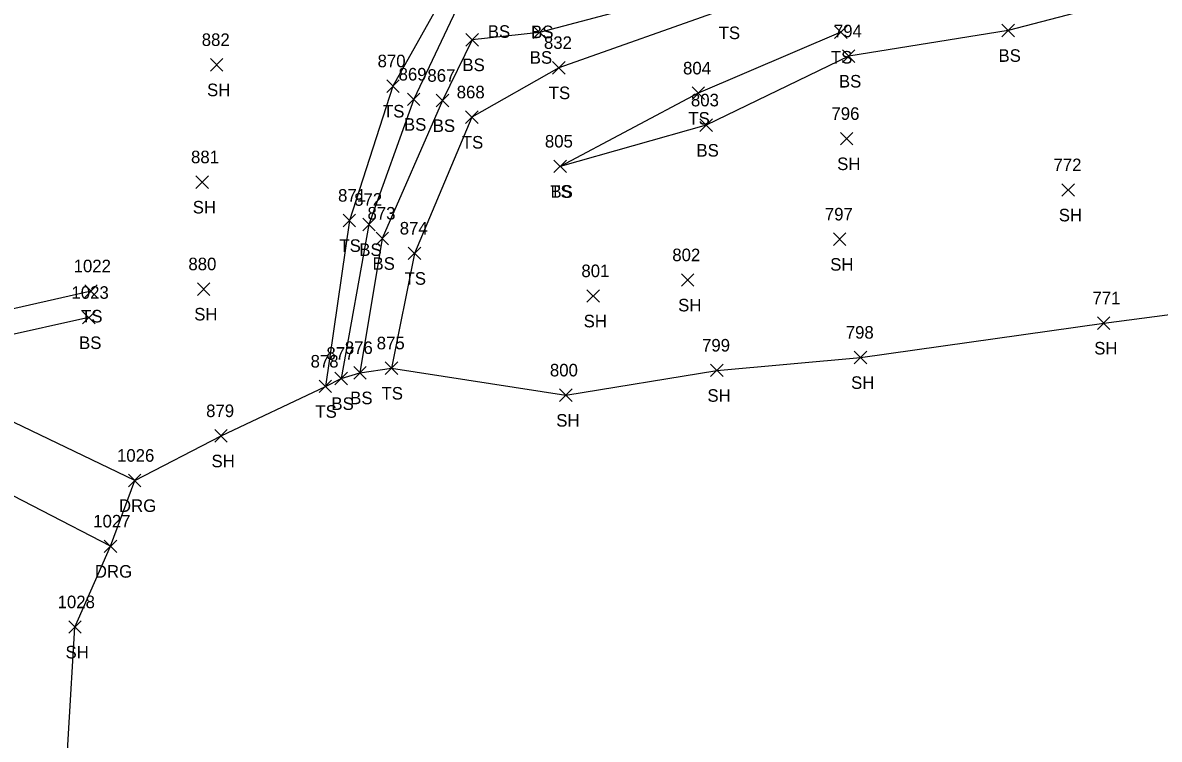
# Model space of a CAD drawing. Extents: x 1443590 to 1445966, y 578314 to 580556.
# Drawn here: x 1445312.1 to 1445493.3, y 578975.6 to 579089.7 of the extents above; entities that cross this region are included whole.
import ezdxf

# ---------------------------------------------------------------- set-up
doc = ezdxf.new("R2010")
doc.units = 0
for name, color, linetype in [('L_A', 7, 'Continuous'), ('L_I', 7, 'Continuous'), ('L_TIC', 7, 'Continuous'), ('LELB', 7, 'Continuous'), ('LSOGP', 7, 'Continuous'), ('R_A', 7, 'Continuous'), ('R_I', 7, 'Continuous'), ('R_TIC', 7, 'Continuous'), ('RDG', 7, 'Continuous')]:
    doc.layers.add(name, color=color, linetype=linetype)

msp = doc.modelspace()

# ---------------------------------------------------------------- linework, layer by layer
at = {"layer": 'L_TIC'}
for points in [[(1445441.56, 579087.24), (1445443.56, 579089.24)], [(1445443.56, 579087.24), (1445441.56, 579089.24)], [(1445468.24, 579087.51), (1445470.24, 579089.51)], [(1445470.24, 579087.51), (1445468.24, 579089.51)], [(1445382.79, 579086.03), (1445384.79, 579088.03)], [(1445384.79, 579086.03), (1445382.79, 579088.03)], [(1445393.53, 579087.21), (1445395.53, 579089.21)], [(1445395.53, 579087.21), (1445393.53, 579089.21)], [(1445342.05, 579082.04), (1445344.05, 579084.04)], [(1445344.05, 579082.04), (1445342.05, 579084.04)], [(1445442.81, 579083.42), (1445444.81, 579085.42)], [(1445444.81, 579083.42), (1445442.81, 579085.42)], [(1445396.59, 579081.57), (1445398.59, 579083.57)], [(1445398.59, 579081.57), (1445396.59, 579083.57)], [(1445370.16, 579078.65), (1445372.16, 579080.65)], [(1445372.16, 579078.65), (1445370.16, 579080.65)], [(1445373.47, 579076.54), (1445375.47, 579078.54)], [(1445375.47, 579076.54), (1445373.47, 579078.54)], [(1445418.84, 579077.51), (1445420.84, 579079.51)], [(1445420.84, 579077.51), (1445418.84, 579079.51)], [(1445378.06, 579076.34), (1445380.06, 579078.34)], [(1445380.06, 579076.34), (1445378.06, 579078.34)], [(1445382.73, 579073.7), (1445384.73, 579075.7)], [(1445384.73, 579073.7), (1445382.73, 579075.7)], [(1445420.1, 579072.42), (1445422.1, 579074.42)], [(1445422.1, 579072.42), (1445420.1, 579074.42)], [(1445442.48, 579070.27), (1445444.48, 579072.27)], [(1445444.48, 579070.27), (1445442.48, 579072.27)], [(1445396.83, 579065.86), (1445398.83, 579067.86)], [(1445398.83, 579065.86), (1445396.83, 579067.86)], [(1445396.83, 579065.86), (1445398.83, 579067.86)], [(1445398.83, 579065.86), (1445396.83, 579067.86)], [(1445339.76, 579063.36), (1445341.76, 579065.36)], [(1445341.76, 579063.36), (1445339.76, 579065.36)], [(1445477.81, 579062.1), (1445479.81, 579064.1)], [(1445479.81, 579062.1), (1445477.81, 579064.1)], [(1445363.21, 579057.24), (1445365.21, 579059.24)], [(1445365.21, 579057.24), (1445363.21, 579059.24)], [(1445366.34, 579056.59), (1445368.34, 579058.59)], [(1445368.34, 579056.59), (1445366.34, 579058.59)], [(1445368.46, 579054.39), (1445370.46, 579056.39)], [(1445370.46, 579054.39), (1445368.46, 579056.39)], [(1445441.37, 579054.25), (1445443.37, 579056.25)], [(1445443.37, 579054.25), (1445441.37, 579056.25)], [(1445373.6, 579052.01), (1445375.6, 579054.01)], [(1445375.6, 579052.01), (1445373.6, 579054.01)], [(1445417.14, 579047.76), (1445419.14, 579049.76)], [(1445419.14, 579047.76), (1445417.14, 579049.76)], [(1445322.03, 579046), (1445324.03, 579048)], [(1445324.03, 579046), (1445322.03, 579048)], [(1445339.99, 579046.32), (1445341.99, 579048.32)], [(1445341.99, 579046.32), (1445339.99, 579048.32)], [(1445402.08, 579045.22), (1445404.08, 579047.22)], [(1445404.08, 579045.22), (1445402.08, 579047.22)], [(1445321.68, 579041.77), (1445323.68, 579043.77)], [(1445323.68, 579041.77), (1445321.68, 579043.77)], [(1445483.46, 579040.9), (1445485.46, 579042.9)], [(1445485.46, 579040.9), (1445483.46, 579042.9)], [(1445444.7, 579035.42), (1445446.7, 579037.42)], [(1445446.7, 579035.42), (1445444.7, 579037.42)], [(1445364.9, 579032.98), (1445366.9, 579034.98)], [(1445366.9, 579032.98), (1445364.9, 579034.98)], [(1445369.93, 579033.72), (1445371.93, 579035.72)], [(1445371.93, 579033.72), (1445369.93, 579035.72)], [(1445421.8, 579033.37), (1445423.8, 579035.37)], [(1445423.8, 579033.37), (1445421.8, 579035.37)], [(1445361.91, 579032.07), (1445363.91, 579034.07)], [(1445363.91, 579032.07), (1445361.91, 579034.07)], [(1445359.39, 579030.82), (1445361.39, 579032.82)], [(1445361.39, 579030.82), (1445359.39, 579032.82)], [(1445397.71, 579029.41), (1445399.71, 579031.41)], [(1445399.71, 579029.41), (1445397.71, 579031.41)], [(1445342.75, 579022.93), (1445344.75, 579024.93)], [(1445344.75, 579022.93), (1445342.75, 579024.93)], [(1445319.47, 578992.49), (1445321.47, 578994.49)], [(1445321.47, 578992.49), (1445319.47, 578994.49)]]:
    msp.add_lwpolyline(points, dxfattribs=at)
at = {"layer": 'LELB'}
for points in [[(1445767.71, 579189.73), (1445769.55, 579182.93), (1445765.47, 579181.13), (1445730.83, 579170.18), (1445684, 579159.1), (1445636.58, 579144.74), (1445595.78, 579133.7), (1445555.1, 579121.04), (1445510.62, 579111.48), (1445467.9, 579100.48), (1445424.67, 579092.13), (1445397.59, 579082.57), (1445383.73, 579074.7), (1445374.6, 579053.01), (1445370.93, 579034.72)], [(1445763.45, 579187.19), (1445726.85, 579177.14), (1445682.27, 579166.7), (1445634.8, 579152.14), (1445594.22, 579140.59), (1445552.72, 579130.37), (1445509.46, 579119.23), (1445465.25, 579110.19), (1445423.33, 579100.85), (1445394.74, 579092.28), (1445387.84, 579092.34), (1445387.39, 579099.59), (1445390.91, 579104.48), (1445390.5, 579108.7), (1445390.05, 579112.49), (1445388.46, 579111.83), (1445389.06, 579108.23), (1445388.43, 579106.79), (1445384.9, 579102.1), (1445382.74, 579094.99), (1445374.47, 579077.54), (1445367.34, 579057.59), (1445362.91, 579033.07)], [(1445763.45, 579187.19), (1445764.56, 579183.55), (1445727.83, 579174.27), (1445682.59, 579163.41), (1445635.26, 579149.24), (1445594.61, 579136.52), (1445553.39, 579126.28), (1445509.79, 579116), (1445466.32, 579104.81), (1445423.92, 579095.99), (1445394.53, 579088.21), (1445383.79, 579087.03), (1445379.06, 579077.34), (1445369.46, 579055.39), (1445365.9, 579033.98)], [(1445386.01, 579109.46), (1445382.96, 579103.32), (1445380.29, 579095.92), (1445371.16, 579079.65), (1445364.21, 579058.24), (1445360.39, 579031.82)], [(1445512.94, 579099.93), (1445469.24, 579088.51), (1445443.81, 579084.42), (1445421.1, 579073.42), (1445397.83, 579066.86)], [(1445442.56, 579088.24), (1445419.84, 579078.51), (1445397.83, 579066.86)], [(1445323.03, 579047), (1445307.33, 579043.44), (1445281.47, 579039.88), (1445263.75, 579040.07)], [(1445322.68, 579042.77), (1445308.36, 579039.59), (1445283.78, 579036.08)]]:
    msp.add_lwpolyline(points, dxfattribs=at)
at = {"layer": 'LSOGP'}
msp.add_lwpolyline([(1445318.45, 578959.47), (1445320.47, 578993.49), (1445326.15, 579006.36), (1445329.99, 579016.81), (1445343.75, 579023.93), (1445360.39, 579031.82), (1445362.91, 579033.07), (1445365.9, 579033.98), (1445370.93, 579034.72), (1445398.71, 579030.41), (1445422.8, 579034.37), (1445445.7, 579036.42), (1445484.46, 579041.89), (1445524.44, 579047.15)], dxfattribs=at)
at = {"layer": 'R_TIC'}
for points in [[(1445328.99, 579015.82), (1445330.99, 579017.82)], [(1445330.99, 579015.82), (1445328.99, 579017.82)], [(1445325.15, 579005.35), (1445327.15, 579007.35)], [(1445327.15, 579005.35), (1445325.15, 579007.35)]]:
    msp.add_lwpolyline(points, dxfattribs=at)
at = {"layer": 'RDG'}
for points in [[(1445329.99, 579016.82), (1445306.61, 579028.05), (1445283.78, 579036.08), (1445263.75, 579040.07), (1445232.4, 579037.09), (1445227.17, 579037.08), (1445220.13, 579038.48), (1445214.55, 579043.43), (1445210.07, 579041.46)], [(1445326.15, 579006.35), (1445304.31, 579017.61), (1445281.18, 579024.77), (1445259.57, 579024.36), (1445235.52, 579022.37), (1445215.84, 579015.88), (1445229.99, 579009.16)]]:
    msp.add_lwpolyline(points, dxfattribs=at)

# ---------------------------------------------------------------- texts
at = {"layer": 'L_A'}
for s, p in [('BS', (1445386.28, 579087.34)), ('BS', (1445393.18, 579087.28)), ('TS', (1445423.08, 579087.13)), ('BS', (1445382.23, 579082.03)), ('BS', (1445392.97, 579083.21)), ('TS', (1445440.97, 579083.24)), ('BS', (1445467.69, 579083.51)), ('BS', (1445442.25, 579079.42)), ('SH', (1445341.53, 579078.04)), ('TS', (1445396, 579077.57)), ('TS', (1445369.57, 579074.65)), ('TS', (1445418.25, 579073.51)), ('BS', (1445372.91, 579072.54)), ('BS', (1445377.5, 579072.34)), ('TS', (1445382.14, 579069.7)), ('BS', (1445419.54, 579068.42)), ('SH', (1445441.97, 579066.27)), ('TS', (1445396.23, 579061.86)), ('BS', (1445396.27, 579061.86)), ('SH', (1445339.25, 579059.36)), ('SH', (1445477.3, 579058.1)), ('TS', (1445362.62, 579053.24)), ('BS', (1445365.79, 579052.59)), ('BS', (1445367.9, 579050.39)), ('SH', (1445440.86, 579050.25)), ('TS', (1445373.01, 579048.01)), ('SH', (1445416.62, 579043.76)), ('TS', (1445321.44, 579042)), ('SH', (1445339.48, 579042.32)), ('SH', (1445401.56, 579041.22)), ('BS', (1445321.12, 579037.77)), ('SH', (1445482.95, 579036.9)), ('SH', (1445444.19, 579031.42)), ('TS', (1445369.34, 579029.72)), ('SH', (1445421.29, 579029.37)), ('BS', (1445361.35, 579028.07)), ('BS', (1445364.34, 579028.98)), ('TS', (1445358.8, 579026.82)), ('SH', (1445397.19, 579025.41)), ('SH', (1445342.23, 579018.93)), ('SH', (1445318.96, 578988.49))]:
    msp.add_text(s, height=2, dxfattribs=at).set_placement(p)
at = {"layer": 'L_I'}
for s, p in [('794', (1445441.45, 579087.42)), ('882', (1445340.68, 579086.04)), ('832', (1445395.23, 579085.57)), ('870', (1445368.71, 579082.65)), ('869', (1445372.06, 579080.54)), ('867', (1445376.65, 579080.34)), ('804', (1445417.4, 579081.51)), ('868', (1445381.32, 579077.7)), ('803', (1445418.66, 579076.42)), ('796', (1445441.06, 579074.27)), ('805', (1445395.38, 579069.86)), ('805', (1445395.38, 579069.86)), ('881', (1445338.97, 579067.36)), ('772', (1445476.45, 579066.1)), ('871', (1445362.41, 579061.24)), ('872', (1445364.98, 579060.59)), ('873', (1445367.1, 579058.39)), ('797', (1445440.01, 579058.25)), ('874', (1445372.24, 579056.01)), ('802', (1445415.69, 579051.76)), ('1022', (1445320.26, 579050)), ('880', (1445338.55, 579050.32)), ('801', (1445401.2, 579049.22)), ('1023', (1445319.91, 579045.77)), ('771', (1445482.67, 579044.9)), ('798', (1445443.34, 579039.42)), ('876', (1445363.48, 579036.98)), ('875', (1445368.57, 579037.72)), ('799', (1445420.43, 579037.37)), ('878', (1445358.03, 579034.82)), ('877', (1445360.55, 579036.07)), ('800', (1445396.18, 579033.41)), ('879', (1445341.38, 579026.93)), ('1028', (1445317.7, 578996.49))]:
    msp.add_text(s, height=2, dxfattribs=at).set_placement(p)
at = {"layer": 'R_A'}
for p in [(1445327.48, 579011.82), (1445323.64, 579001.35)]:
    msp.add_text('DRG', height=2, dxfattribs=at).set_placement(p)
at = {"layer": 'R_I'}
for s, p in [('1026', (1445327.17, 579019.82)), ('1027', (1445323.38, 579009.35))]:
    msp.add_text(s, height=2, dxfattribs=at).set_placement(p)

doc.saveas('drawing.dxf')
